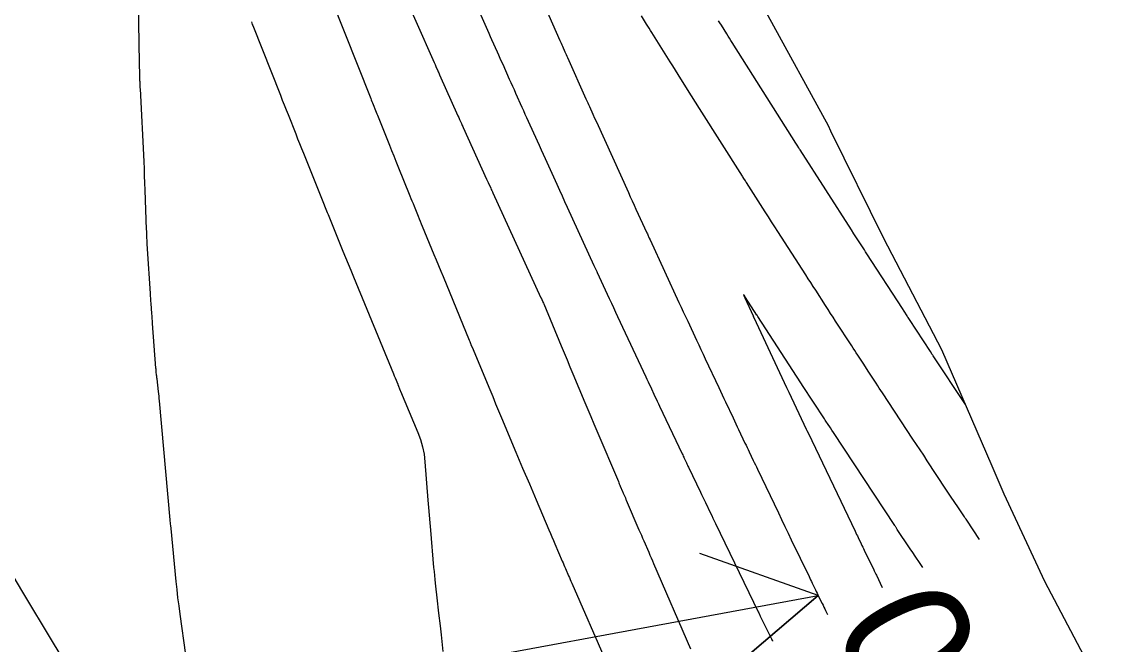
# Model space of a CAD drawing. Extents: x 954385 to 988206, y 1868364 to 1924553.
# Drawn here: x 955292.6 to 955345.2, y 1923520.9 to 1923550.6 of the extents above; entities that cross this region are included whole.
import ezdxf

# ---------------------------------------------------------------- set-up
doc = ezdxf.new("R2010")
doc.units = 0
for name, color, linetype in [('Default', 7, 'Continuous'), ('Ex_Contour Labels', 7, 'Continuous'), ('Ex_Major Contours', 7, 'Continuous'), ('Ex_Minor Contours', 7, 'Continuous'), ('Perimeter', 7, 'Continuous'), ('Slopes', 7, 'Continuous')]:
    doc.layers.add(name, color=color, linetype=linetype)

msp = doc.modelspace()

# ---------------------------------------------------------------- linework, layer by layer
at = {"layer": 'Default'}
msp.add_arc((956111.568, 1924014.493), 954.93, 205.346268, 226.414195, dxfattribs=at)
at = {"layer": 'Ex_Major Contours'}
for points in [[(955303.514, 1923550.65), (955303.537, 1923550.59), (955303.561, 1923550.529), (955303.585, 1923550.469), (955304.901, 1923547.15), (955304.993, 1923546.919), (955305.085, 1923546.688), (955305.176, 1923546.456), (955305.268, 1923546.225), (955305.633, 1923545.3), (955305.725, 1923545.068), (955305.817, 1923544.837), (955305.909, 1923544.606), (955306.002, 1923544.375), (955306.542, 1923543.033), (955306.574, 1923542.953), (955306.606, 1923542.873), (955306.638, 1923542.792), (955306.67, 1923542.712), (955306.799, 1923542.391), (955306.831, 1923542.311), (955306.864, 1923542.231), (955306.896, 1923542.15), (955306.928, 1923542.07), (955307.073, 1923541.713), (955307.108, 1923541.627), (955307.142, 1923541.541), (955307.177, 1923541.455), (955307.212, 1923541.369), (955307.888, 1923539.706), (955308.012, 1923539.4), (955308.137, 1923539.094), (955308.262, 1923538.789), (955308.388, 1923538.483), (955310.3, 1923533.839), (955310.339, 1923533.743), (955310.378, 1923533.648), (955310.502, 1923533.347), (955310.505, 1923533.341), (955310.626, 1923533.051), (955310.64, 1923533.018), (955311.464, 1923531.051), (955311.592, 1923530.709), (955311.691, 1923530.36), (955311.762, 1923530.005), (955311.806, 1923529.642), (955311.95, 1923527.815), (955311.979, 1923527.456), (955312.008, 1923527.096), (955312.038, 1923526.737), (955312.068, 1923526.377), (955312.22, 1923524.6), (955312.237, 1923524.41), (955312.255, 1923524.221), (955312.274, 1923524.032), (955312.295, 1923523.842), (955312.39, 1923523.004), (955312.407, 1923522.856), (955312.424, 1923522.708), (955312.441, 1923522.56), (955312.458, 1923522.412), (955312.528, 1923521.82), (955312.545, 1923521.672), (955312.561, 1923521.524), (955312.576, 1923521.376), (955312.591, 1923521.227), (955312.652, 1923520.594)], [(955335.575, 1923524.597), (955335.482, 1923524.737), (955335.186, 1923525.182), (955335.127, 1923525.271), (955335.068, 1923525.36), (955335.009, 1923525.449), (955334.95, 1923525.538), (955334.361, 1923526.418), (955334.301, 1923526.508), (955334.286, 1923526.531), (955334.271, 1923526.554), (955334.256, 1923526.576), (955334.241, 1923526.599), (955331.308, 1923531.047), (955331.237, 1923531.155), (955331.165, 1923531.263), (955331.023, 1923531.478), (955330.988, 1923531.532), (955330.952, 1923531.586), (955330.917, 1923531.64), (955330.882, 1923531.694), (955329.837, 1923533.292), (955329.783, 1923533.374), (955329.76, 1923533.41), (955327.698, 1923536.584), (955327.662, 1923536.639), (955327.655, 1923536.65), (955327.114, 1923537.494), (955327.046, 1923537.594), (955327.017, 1923537.624), (955327.027, 1923537.584), (955327.075, 1923537.473), (955327.473, 1923536.611), (955327.486, 1923536.584), (955327.511, 1923536.53), (955329.074, 1923533.196), (955329.091, 1923533.158), (955329.109, 1923533.121), (955329.162, 1923533.009), (955329.18, 1923532.972), (955330.015, 1923531.203), (955330.03, 1923531.172), (955330.044, 1923531.142), (955330.102, 1923531.021), (955332.347, 1923526.329), (955332.383, 1923526.254), (955332.42, 1923526.178), (955332.456, 1923526.103), (955332.492, 1923526.027), (955332.639, 1923525.726), (955332.675, 1923525.65), (955332.712, 1923525.575), (955332.748, 1923525.499), (955332.784, 1923525.424), (955333.236, 1923524.487), (955333.257, 1923524.444), (955333.278, 1923524.401), (955333.32, 1923524.315), (955333.341, 1923524.272), (955333.362, 1923524.229), (955333.642, 1923523.647)]]:
    msp.add_lwpolyline(points, dxfattribs=at)
at = {"layer": 'Ex_Minor Contours'}
for points in [[(955300.384, 1923520.435), (955300.113, 1923522.373), (955300.06, 1923522.761), (955300.012, 1923523.15), (955299.969, 1923523.54), (955299.929, 1923523.929), (955299.686, 1923526.46), (955299.683, 1923526.487), (955299.68, 1923526.513), (955299.677, 1923526.54), (955299.675, 1923526.566), (955299.66, 1923526.697), (955299.658, 1923526.711), (955299.656, 1923526.726), (955299.654, 1923526.74), (955299.652, 1923526.754), (955299.643, 1923526.812), (955299.641, 1923526.826), (955299.639, 1923526.84), (955299.638, 1923526.855), (955299.636, 1923526.869), (955299.131, 1923532.553), (955299.12, 1923532.667), (955299.109, 1923532.781), (955299.096, 1923532.895), (955299.083, 1923533.008), (955299.013, 1923533.605), (955299.008, 1923533.647), (955299.003, 1923533.69), (955298.998, 1923533.732), (955298.993, 1923533.774), (955298.975, 1923533.944), (955298.97, 1923533.986), (955298.966, 1923534.028), (955298.962, 1923534.071), (955298.959, 1923534.113), (955298.8, 1923536.241), (955298.792, 1923536.362), (955298.783, 1923536.483), (955298.774, 1923536.603), (955298.765, 1923536.724), (955298.729, 1923537.206), (955298.721, 1923537.326), (955298.712, 1923537.447), (955298.704, 1923537.568), (955298.696, 1923537.688), (955298.553, 1923539.817), (955298.548, 1923539.894), (955298.544, 1923539.97), (955298.54, 1923540.047), (955298.537, 1923540.123), (955298.525, 1923540.43), (955298.522, 1923540.507), (955298.519, 1923540.583), (955298.516, 1923540.66), (955298.513, 1923540.737), (955298.446, 1923542.621), (955298.434, 1923542.96), (955298.42, 1923543.3), (955298.405, 1923543.639), (955298.389, 1923543.978), (955298.216, 1923547.446), (955298.213, 1923547.489), (955298.211, 1923547.532), (955298.209, 1923547.574), (955298.207, 1923547.617), (955298.198, 1923547.787), (955298.195, 1923547.83), (955298.194, 1923547.873), (955298.192, 1923547.915), (955298.191, 1923547.958), (955298.183, 1923548.355), (955298.181, 1923548.436), (955298.179, 1923548.516), (955298.178, 1923548.597), (955298.176, 1923548.677), (955298.087, 1923553.511)], [(955310.492, 1923552.667), (955312.243, 1923548.707), (955312.286, 1923548.609), (955312.33, 1923548.511), (955312.417, 1923548.314), (955312.439, 1923548.265), (955312.461, 1923548.216), (955312.483, 1923548.167), (955312.505, 1923548.118), (955313.378, 1923546.171), (955313.42, 1923546.078), (955313.462, 1923545.985), (955313.545, 1923545.8), (955313.565, 1923545.753), (955313.586, 1923545.707), (955313.607, 1923545.661), (955313.628, 1923545.614), (955314.747, 1923543.146), (955314.822, 1923542.98), (955314.947, 1923542.703), (955314.973, 1923542.648), (955314.998, 1923542.592), (955315.023, 1923542.537), (955315.048, 1923542.482), (955317.346, 1923537.475), (955317.347, 1923537.474), (955317.419, 1923537.318), (955317.424, 1923537.307), (955317.429, 1923537.296), (955317.434, 1923537.284), (955317.439, 1923537.273), (955317.463, 1923537.215), (955317.477, 1923537.181), (955318.31, 1923535.188), (955318.45, 1923534.852), (955318.591, 1923534.516), (955318.731, 1923534.18), (955318.871, 1923533.845), (955319.441, 1923532.48), (955319.583, 1923532.141), (955319.726, 1923531.801), (955319.869, 1923531.463), (955320.012, 1923531.124), (955321.041, 1923528.7), (955321.064, 1923528.646), (955321.087, 1923528.591), (955321.111, 1923528.536), (955321.134, 1923528.482), (955321.245, 1923528.222), (955321.259, 1923528.188), (955321.273, 1923528.154), (955321.288, 1923528.121), (955321.302, 1923528.087), (955321.375, 1923527.918), (955321.404, 1923527.85), (955321.418, 1923527.817), (955322.023, 1923526.404), (955322.081, 1923526.269), (955322.139, 1923526.134), (955322.198, 1923525.999), (955322.256, 1923525.865), (955322.491, 1923525.326), (955322.549, 1923525.191), (955322.608, 1923525.056), (955322.667, 1923524.921), (955322.725, 1923524.787), (955324.492, 1923520.714)], [(955313.964, 1923552.127), (955314.726, 1923550.403), (955314.792, 1923550.255), (955314.857, 1923550.107), (955314.923, 1923549.959), (955314.989, 1923549.811), (955315.252, 1923549.218), (955315.317, 1923549.07), (955315.383, 1923548.922), (955315.449, 1923548.774), (955315.516, 1923548.626), (955315.834, 1923547.916), (955315.909, 1923547.75), (955315.984, 1923547.583), (955316.058, 1923547.416), (955316.133, 1923547.249), (955316.432, 1923546.581), (955316.507, 1923546.415), (955316.582, 1923546.248), (955316.657, 1923546.081), (955316.732, 1923545.914), (955317.159, 1923544.972), (955317.256, 1923544.759), (955317.352, 1923544.547), (955317.448, 1923544.334), (955317.545, 1923544.122), (955318.1, 1923542.897), (955318.225, 1923542.622), (955318.35, 1923542.348), (955318.475, 1923542.073), (955318.601, 1923541.799), (955319.875, 1923539.023), (955319.891, 1923538.989), (955319.922, 1923538.919), (955319.938, 1923538.884), (955320.009, 1923538.731), (955320.029, 1923538.687), (955320.606, 1923537.439), (955320.706, 1923537.223), (955320.805, 1923537.008), (955320.906, 1923536.793), (955321.006, 1923536.578), (955322.351, 1923533.703), (955322.406, 1923533.586), (955322.461, 1923533.469), (955322.516, 1923533.352), (955322.57, 1923533.235), (955322.79, 1923532.767), (955322.845, 1923532.65), (955322.9, 1923532.533), (955322.955, 1923532.416), (955323.01, 1923532.299), (955324.088, 1923530.024), (955324.113, 1923529.971), (955324.138, 1923529.918), (955324.163, 1923529.864), (955324.189, 1923529.811), (955324.29, 1923529.597), (955324.315, 1923529.544), (955324.34, 1923529.491), (955324.365, 1923529.437), (955324.391, 1923529.384), (955324.957, 1923528.202), (955325.017, 1923528.077), (955325.077, 1923527.951), (955325.137, 1923527.826), (955325.197, 1923527.7), (955325.438, 1923527.198), (955325.498, 1923527.073), (955325.558, 1923526.948), (955325.618, 1923526.822), (955325.679, 1923526.697), (955327.719, 1923522.485), (955327.744, 1923522.434), (955327.785, 1923522.349), (955327.801, 1923522.315), (955327.818, 1923522.281), (955328.334, 1923521.228), (955328.355, 1923521.186), (955328.375, 1923521.144), (955328.396, 1923521.102), (955328.409, 1923521.074)], [(955307.328, 1923551.769), (955309.214, 1923546.998), (955309.243, 1923546.925), (955309.273, 1923546.851), (955309.302, 1923546.778), (955309.331, 1923546.704), (955309.45, 1923546.41), (955309.479, 1923546.337), (955309.509, 1923546.263), (955309.538, 1923546.19), (955309.568, 1923546.116), (955310.112, 1923544.757), (955310.213, 1923544.506), (955310.314, 1923544.255), (955310.415, 1923544.004), (955310.516, 1923543.754), (955311.088, 1923542.34), (955311.137, 1923542.219), (955311.186, 1923542.098), (955311.235, 1923541.977), (955311.284, 1923541.857), (955311.48, 1923541.373), (955311.53, 1923541.252), (955311.579, 1923541.131), (955311.628, 1923541.01), (955311.678, 1923540.889), (955312.232, 1923539.544), (955312.341, 1923539.28), (955312.45, 1923539.015), (955312.558, 1923538.751), (955312.667, 1923538.486), (955313.91, 1923535.459), (955313.941, 1923535.382), (955313.976, 1923535.298), (955313.989, 1923535.267), (955314.002, 1923535.236), (955314.053, 1923535.113), (955314.899, 1923533.095), (955315.04, 1923532.758), (955315.181, 1923532.42), (955315.322, 1923532.083), (955315.464, 1923531.745), (955316.151, 1923530.098), (955316.231, 1923529.909), (955316.31, 1923529.719), (955316.39, 1923529.53), (955316.47, 1923529.341), (955316.791, 1923528.585), (955316.872, 1923528.396), (955316.952, 1923528.207), (955317.032, 1923528.018), (955317.113, 1923527.829), (955317.725, 1923526.391), (955317.796, 1923526.224), (955317.867, 1923526.058), (955317.938, 1923525.892), (955318.01, 1923525.726), (955318.363, 1923524.903), (955318.401, 1923524.816), (955318.438, 1923524.728), (955318.476, 1923524.641), (955318.513, 1923524.554), (955318.663, 1923524.205), (955318.7, 1923524.117), (955318.738, 1923524.03), (955318.776, 1923523.943), (955318.813, 1923523.856), (955320.451, 1923520.092)], [(955317.541, 1923551.35), (955318.245, 1923549.762), (955318.275, 1923549.694), (955318.306, 1923549.627), (955318.336, 1923549.559), (955318.366, 1923549.492), (955318.487, 1923549.222), (955318.517, 1923549.155), (955318.547, 1923549.087), (955318.578, 1923549.02), (955318.608, 1923548.952), (955319.495, 1923546.971), (955319.536, 1923546.879), (955319.577, 1923546.788), (955319.618, 1923546.697), (955319.659, 1923546.606), (955319.824, 1923546.241), (955319.907, 1923546.059), (955319.99, 1923545.876), (955321.522, 1923542.497), (955321.611, 1923542.3), (955321.701, 1923542.102), (955321.791, 1923541.905), (955321.882, 1923541.708), (955322.403, 1923540.571), (955322.425, 1923540.525), (955322.446, 1923540.479), (955322.499, 1923540.361), (955322.513, 1923540.33), (955322.556, 1923540.236), (955323.934, 1923537.253), (955324.038, 1923537.028), (955324.143, 1923536.803), (955324.247, 1923536.578), (955324.352, 1923536.353), (955324.773, 1923535.455), (955324.878, 1923535.231), (955324.983, 1923535.006), (955325.088, 1923534.781), (955325.193, 1923534.557), (955325.833, 1923533.192), (955325.914, 1923533.019), (955325.996, 1923532.846), (955326.077, 1923532.673), (955326.159, 1923532.5), (955326.516, 1923531.746), (955326.583, 1923531.605), (955326.65, 1923531.463), (955326.717, 1923531.322), (955326.784, 1923531.18), (955327.086, 1923530.539), (955327.136, 1923530.435), (955327.185, 1923530.332), (955327.235, 1923530.228), (955327.284, 1923530.124), (955327.483, 1923529.709), (955327.533, 1923529.605), (955327.582, 1923529.501), (955327.632, 1923529.397), (955327.682, 1923529.294), (955328.683, 1923527.202), (955328.836, 1923526.882), (955328.989, 1923526.563), (955329.143, 1923526.244), (955329.297, 1923525.925), (955330.147, 1923524.171), (955330.185, 1923524.092), (955330.224, 1923524.013), (955330.262, 1923523.934), (955330.3, 1923523.854), (955330.453, 1923523.538), (955330.491, 1923523.458), (955330.529, 1923523.379), (955330.568, 1923523.3), (955330.606, 1923523.221), (955330.776, 1923522.876), (955330.817, 1923522.792), (955330.858, 1923522.708), (955330.899, 1923522.624), (955330.939, 1923522.54), (955331.026, 1923522.36)], [(955338.289, 1923525.932), (955337.678, 1923526.852), (955337.643, 1923526.906), (955337.607, 1923526.959), (955337.572, 1923527.012), (955337.536, 1923527.065), (955337.252, 1923527.491), (955336.94, 1923527.958), (955336.876, 1923528.053), (955336.813, 1923528.149), (955336.749, 1923528.245), (955336.686, 1923528.34), (955335.791, 1923529.697), (955335.621, 1923529.955), (955335.451, 1923530.213), (955335.28, 1923530.471), (955335.11, 1923530.729), (955333.654, 1923532.935), (955333.578, 1923533.049), (955333.503, 1923533.164), (955333.428, 1923533.279), (955333.352, 1923533.393), (955332.974, 1923533.973), (955332.759, 1923534.301), (955332.473, 1923534.739), (955332.401, 1923534.849), (955332.33, 1923534.958), (955332.258, 1923535.068), (955332.187, 1923535.177), (955331.415, 1923536.366), (955331.296, 1923536.55), (955331.177, 1923536.733), (955331.058, 1923536.917), (955330.939, 1923537.1), (955330.463, 1923537.834), (955330.344, 1923538.018), (955330.225, 1923538.201), (955330.107, 1923538.385), (955329.988, 1923538.569), (955328.664, 1923540.633), (955328.512, 1923540.871), (955328.359, 1923541.109), (955328.206, 1923541.347), (955328.053, 1923541.586), (955327.16, 1923542.976), (955327.135, 1923543.015), (955327.11, 1923543.054), (955327.035, 1923543.172), (955326.986, 1923543.249), (955326.965, 1923543.283), (955324.921, 1923546.513), (955324.536, 1923547.123), (955324.022, 1923547.935), (955323.894, 1923548.139), (955323.766, 1923548.342), (955323.638, 1923548.546), (955323.511, 1923548.749), (955322.638, 1923550.147), (955322.576, 1923550.245), (955322.515, 1923550.343), (955322.454, 1923550.442), (955322.392, 1923550.54), (955322.147, 1923550.932)], [(955337.615, 1923532.376), (955336.075, 1923534.709), (955336.053, 1923534.742), (955336.032, 1923534.774), (955335.946, 1923534.906), (955334.94, 1923536.445), (955334.912, 1923536.487), (955334.884, 1923536.53), (955334.856, 1923536.573), (955334.829, 1923536.615), (955334.69, 1923536.829), (955334.607, 1923536.957), (955332.911, 1923539.571), (955332.849, 1923539.667), (955332.787, 1923539.763), (955332.725, 1923539.859), (955332.663, 1923539.955), (955332.416, 1923540.34), (955332.293, 1923540.533), (955332.169, 1923540.725), (955329.716, 1923544.546), (955329.698, 1923544.575), (955329.661, 1923544.632), (955329.58, 1923544.758), (955329.551, 1923544.805), (955329.521, 1923544.852), (955328.643, 1923546.24), (955326.478, 1923549.663), (955326.413, 1923549.767), (955326.348, 1923549.87), (955326.283, 1923549.974), (955326.218, 1923550.077), (955325.959, 1923550.492), (955325.894, 1923550.596), (955325.829, 1923550.7)]]:
    msp.add_lwpolyline(points, dxfattribs=at)
at = {"layer": 'Perimeter'}
msp.add_lwpolyline([(955312.339, 1923589.398), (955315.279, 1923584.732), (955316.512, 1923580.876), (955316.986, 1923578.892), (955318.925, 1923573.162), (955319.488, 1923571.675), (955321.136, 1923567.568), (955323.062, 1923562.771), (955323.333, 1923561.955), (955325.385, 1923556.243), (955326.621, 1923553.826), (955328.176, 1923550.952), (955331.055, 1923545.709), (955331.17, 1923545.44), (955333.709, 1923540.325), (955335.492, 1923536.904), (955336.479, 1923535.005), (955338.881, 1923529.447), (955339.448, 1923528.118), (955341.393, 1923523.945), (955343.729, 1923519.509)], dxfattribs=at)
at = {"layer": 'Slopes'}
msp.add_lwpolyline([(955307.131, 1923518.928), (955330.579, 1923523.262), (955326.015, 1923519.367), (955330.579, 1923523.262), (955324.924, 1923525.267)], dxfattribs=at)

# ---------------------------------------------------------------- texts
at = {"layer": 'Ex_Contour Labels'}
msp.add_text('570', height=6, rotation=116.1853, dxfattribs=at).set_placement((955342.481, 1923512.472))

doc.saveas('drawing.dxf')
